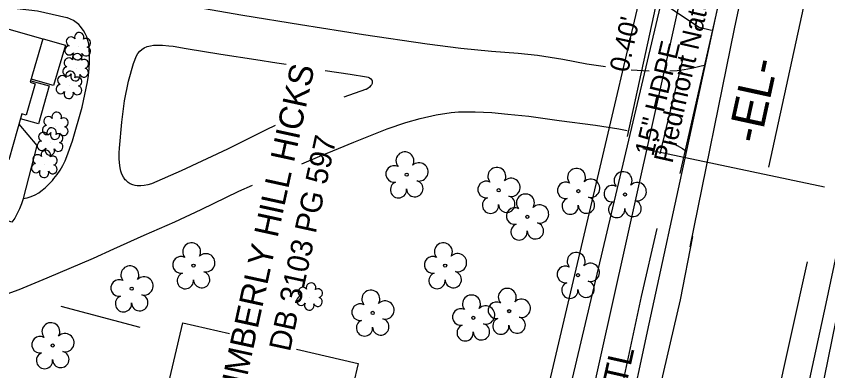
# Model space of a CAD drawing. Extents: x 1614427 to 1617186, y 896524 to 905462.
# Drawn here: x 1616401.1 to 1616569.4, y 901283.4 to 901357 of the extents above; entities that cross this region are included whole.
import ezdxf

# ---------------------------------------------------------------- set-up
doc = ezdxf.new("R2010")
doc.units = 0
for name, color, linetype in [('Exist Building', 7, 'Continuous'), ('Exist Horizontal Alignment', 7, 'Continuous'), ('Exist Horizontal Alignment Direction Label', 7, 'Continuous'), ('Exist Other Culture Area Outline', 7, 'Continuous'), ('Exist Other Culture Fence Line', 7, 'Continuous'), ('Exist Property Deed Book Text', 7, 'Continuous'), ('Exist Property Line Text', 7, 'Continuous'), ('Exist Property Owner Text', 7, 'Continuous'), ('Exist Right of Way Line', 7, 'Continuous'), ('Exist Roads EOP', 7, 'Continuous'), ('Exist Roads Soil', 7, 'Continuous'), ('Exist Structure Minor Pipes HDPE 15 Inch', 7, 'Continuous'), ('Exist Structure Minor Pipes HDPE 15 Inch Text', 7, 'Continuous'), ('Exist Utilities Gas UG Line SUE LOS B', 7, 'Continuous'), ('Exist Utilities Gas UG Line SUE LOS B Text', 7, 'Continuous'), ('Exist Utilities Sanitary Sewer UG Line', 7, 'Continuous'), ('Exist Utilities Telephone UG Cable SUE LOS B', 7, 'Continuous'), ('Exist Utilities Telephone UG FO SUE LOS B', 7, 'Continuous'), ('Exist Utilities Telephone UG FO SUE LOS D', 7, 'Continuous'), ('Exist Utilities TV UG FO Cable SUE LOS D', 7, 'Continuous'), ('Exist Utilities Water UG Line SUE LOS B', 7, 'Continuous'), ('Exist Vegetation Shrub CELL', 7, 'Continuous'), ('Exist Vegetation Tree CELL', 7, 'Continuous')]:
    doc.layers.add(name, color=color, linetype=linetype)

msp = doc.modelspace()

# ---------------------------------------------------------------- linework, layer by layer
at = {"layer": 'Exist Building'}
msp.add_lwpolyline([(1616367.84, 901343.41), (1616373.15, 901361.89), (1616406.65, 901352.27), (1616404.06, 901343.26), (1616405.09, 901342.96), (1616403.21, 901336.42), (1616402.31, 901336.68), (1616399.57, 901327.14), (1616393.78, 901328.81), (1616390.39, 901317), (1616374.07, 901321.69), (1616379.36, 901340.1)], close=True, dxfattribs=at)
msp.add_lwpolyline([(1616459.25, 901287.84), (1616472.01, 901284.86), (1616468.9, 901271.6), (1616474.4, 901270.32), (1616472.58, 901262.57), (1616467.17, 901263.84), (1616465.19, 901255.34), (1616428.78, 901263.86), (1616435.68, 901293.36), (1616445.35, 901291.1)], dxfattribs=at)
at = {"layer": 'Exist Horizontal Alignment'}
msp.add_line((1616557.22, 901325.62), (1616574.73, 901406.06), dxfattribs=at)
at = {"layer": 'Exist Other Culture Area Outline'}
for points in [[(1616406.69, 901352.27), (1616411.36, 901350.93), (1616408.86, 901342.62), (1616404.25, 901343.93)], [(1616404.15, 901343.58), (1616408, 901342.49), (1616405.75, 901334.6), (1616402.02, 901335.66)], [(1616401.71, 901334.58), (1616405.43, 901330.11), (1616402.56, 901319.1), (1616402.54, 901319.04), (1616402.22, 901318), (1616401.83, 901316.99), (1616401.36, 901316.01), (1616400.82, 901315.06), (1616400.25, 901314.21), (1616390.46, 901317.25)]]:
    msp.add_lwpolyline(points, dxfattribs=at)
at = {"layer": 'Exist Other Culture Fence Line'}
msp.add_line((1616426.82, 901292.33), (1616410.48, 901296.69), dxfattribs=at)
at = {"layer": 'Exist Right of Way Line'}
msp.add_line((1616527.91, 901332), (1616545.42, 901412.44), dxfattribs=at)
at = {"layer": 'Exist Roads EOP'}
for points in [[(1616540.19, 901329.11), (1616548.81, 901369.07), (1616557.77, 901410.37), (1616567.02, 901453.27), (1616575.93, 901495.52), (1616585.07, 901537.99), (1616593.68, 901579.55), (1616600.7, 901615.07)], [(1616508.56, 901186.1), (1616509, 901188.14), (1616515.39, 901215.77), (1616520.9, 901240.73), (1616527.75, 901271.5), (1616532.38, 901293.11), (1616540.19, 901329.11)], [(1616574.25, 901322.14), (1616569.01, 901297.34), (1616561.91, 901264.45), (1616556.05, 901236.56), (1616549.5, 901207.53), (1616542.18, 901173.84), (1616533.69, 901135.03)]]:
    msp.add_lwpolyline(points, dxfattribs=at)
at = {"layer": 'Exist Roads Soil'}
for points in [[(1616523.33, 901346.48), (1616519.44, 901347.01), (1616514.46, 901347.97), (1616509.21, 901348.79), (1616505.25, 901349.23), (1616499.66, 901349.68), (1616493.34, 901350.26), (1616486.34, 901351.16), (1616473.14, 901353.09), (1616460.08, 901355.19), (1616448.14, 901357.11), (1616436.59, 901359.1), (1616422.94, 901361.95), (1616413.33, 901364.22), (1616404.62, 901366.25), (1616396.63, 901368.06)], [(1616414.1, 901355.23), (1616413.58, 901355.67), (1616413.01, 901356.05), (1616412.39, 901356.37), (1616411.75, 901356.6), (1616411.62, 901356.64), (1616405.52, 901358), (1616401.33, 901358.52), (1616396.57, 901358.97), (1616392.02, 901359.55), (1616388.53, 901360.13), (1616383.27, 901361.16), (1616374.66, 901363.02)], [(1616402.56, 901319.1), (1616403.41, 901319.3), (1616404.24, 901319.57), (1616405.05, 901319.92), (1616405.82, 901320.33), (1616406.27, 901320.63), (1616407.11, 901321.32), (1616407.9, 901322.08), (1616408.63, 901322.89), (1616408.96, 901323.31), (1616409.64, 901324.15), (1616410.25, 901325.04), (1616410.79, 901325.98), (1616411.26, 901326.95), (1616411.61, 901327.82), (1616412.8, 901331.1), (1616414.78, 901338.12), (1616415.88, 901343.34), (1616416.12, 901344.69), (1616416.28, 901346.06), (1616416.36, 901347.43), (1616416.36, 901348.8), (1616416.28, 901350.17), (1616416.25, 901350.47), (1616416.17, 901351.22), (1616416.01, 901351.96), (1616415.77, 901352.68), (1616415.46, 901353.37), (1616415.07, 901354.02), (1616414.63, 901354.63), (1616414.47, 901354.82), (1616414.1, 901355.23)], [(1616454.8, 901334.26), (1616452.93, 901333.37), (1616444.91, 901329.39), (1616435.34, 901324.88), (1616429.16, 901322.21), (1616428.43, 901321.98), (1616427.69, 901321.84), (1616426.94, 901321.77), (1616426.18, 901321.78), (1616425.81, 901321.81), (1616425.29, 901321.96), (1616424.79, 901322.19), (1616424.33, 901322.48), (1616423.92, 901322.84), (1616423.75, 901323.03), (1616423.37, 901323.59), (1616423.06, 901324.2), (1616422.82, 901324.84), (1616422.66, 901325.5), (1616422.59, 901325.99), (1616422.5, 901327.31), (1616422.49, 901328.64), (1616422.53, 901329.59), (1616423.01, 901334.96), (1616423.59, 901339.4), (1616424.42, 901343.5), (1616425.44, 901347.16), (1616426.07, 901348.73), (1616426.37, 901349.23), (1616426.74, 901349.69), (1616427.17, 901350.09), (1616427.65, 901350.43), (1616427.66, 901350.43), (1616428.3, 901350.68), (1616428.96, 901350.85), (1616429.63, 901350.94), (1616430.16, 901350.95), (1616431.47, 901350.94), (1616432.78, 901350.84), (1616433.69, 901350.74), (1616436.39, 901350.3), (1616443.55, 901349.11), (1616450.81, 901347.99), (1616455.14, 901347.3), (1616457.08, 901346.99)], [(1616465.2, 901345.71), (1616470.38, 901344.91), (1616473.74, 901344.37), (1616474.08, 901344.31), (1616474.39, 901344.17), (1616474.66, 901343.96), (1616474.88, 901343.7), (1616474.94, 901343.61), (1616474.96, 901343.31), (1616474.91, 901343.01), (1616474.78, 901342.74), (1616474.65, 901342.57), (1616474.38, 901342.24), (1616474.05, 901341.98), (1616473.68, 901341.77), (1616473.57, 901341.73), (1616469.1, 901340.19)], [(1616532.37, 901345.58), (1616531.12, 901345.63), (1616528.64, 901345.8)], [(1616544.09, 901346.83), (1616542.63, 901346.43), (1616541.15, 901346.1), (1616539.66, 901345.84), (1616538.16, 901345.66), (1616536.66, 901345.54)], [(1616460.38, 901326.31), (1616464.07, 901327.91), (1616467.97, 901329.54), (1616471.15, 901330.85), (1616474.63, 901332.24), (1616478.05, 901333.56), (1616481.89, 901334.93), (1616484.93, 901335.73), (1616488.23, 901336.48), (1616491.34, 901336.98), (1616492.83, 901337.1), (1616496.3, 901337.13), (1616499.77, 901336.95), (1616503.08, 901336.62), (1616507.42, 901336.19), (1616513.71, 901335.32), (1616521.24, 901334.36), (1616526.1, 901333.58), (1616527.83, 901333.25)], [(1616536.51, 901331.02), (1616537, 901330.81), (1616538.22, 901330.15), (1616539.31, 901329.52), (1616540.21, 901328.87)], [(1616379, 901274.04), (1616382.01, 901287.55), (1616382.67, 901289.61), (1616383.58, 901291.65), (1616384.38, 901292.9), (1616385.54, 901294.22), (1616386.93, 901295.41), (1616388.47, 901296.27), (1616389.38, 901296.61), (1616391.3, 901297.13), (1616396.9, 901298.58), (1616398.49, 901299.09), (1616401.73, 901300.22), (1616407.58, 901302.67), (1616417.13, 901306.74), (1616421.36, 901308.68), (1616427.64, 901311.52), (1616434.01, 901314.31), (1616439.51, 901316.87), (1616447.26, 901320.66), (1616450.1, 901321.88)]]:
    msp.add_lwpolyline(points, dxfattribs=at)
at = {"layer": 'Exist Structure Minor Pipes HDPE 15 Inch'}
msp.add_line((1616539.41, 901348.52), (1616534.61, 901328.4), dxfattribs=at)
at = {"layer": 'Exist Utilities Gas UG Line SUE LOS B'}
for points in [[(1616538.79, 901324.29), (1616552.84, 901386.17), (1616571.68, 901471.14), (1616584.04, 901531.54), (1616593.62, 901586.74), (1616603.9, 901635.05), (1616614.54, 901699.5), (1616631.36, 901792.12), (1616640.8, 901853.71), (1616647.39, 901906.62), (1616655.55, 901983.89), (1616661.01, 902037.25)], [(1616476.48, 901372.87), (1616490.52, 901367.51), (1616511.12, 901372.03), (1616524.83, 901366.68), (1616542.74, 901354.68), (1616545.3, 901354.07)], [(1616533.94, 901312.88), (1616530.75, 901298.82), (1616520.32, 901250.36), (1616511.78, 901206.52), (1616502.64, 901165.78), (1616495.45, 901133.17), (1616487.34, 901096.12), (1616476.93, 901046.05), (1616467.42, 901003.11), (1616457.16, 900954), (1616446.5, 900906.58)]]:
    msp.add_lwpolyline(points, dxfattribs=at)
at = {"layer": 'Exist Utilities Sanitary Sewer UG Line'}
msp.add_lwpolyline([(1616444.8, 900682.93), (1616490.78, 900905.02), (1616557.11, 901230.35), (1616512.18, 901240.77), (1616568.35, 901492.88)], dxfattribs=at)
at = {"layer": 'Exist Utilities Telephone UG Cable SUE LOS B'}
for points in [[(1616540.9, 901309.07), (1616550.09, 901354.34), (1616575.63, 901474.61), (1616594.08, 901560.69), (1616611.75, 901646.29), (1616599.65, 901648.79), (1616592.58, 901626.87), (1616586.28, 901613.8)], [(1616541.34, 901311.24), (1616538.83, 901298.11), (1616527.76, 901250.51), (1616517.83, 901207.29), (1616504.26, 901208.88), (1616503.04, 901208.05)]]:
    msp.add_lwpolyline(points, dxfattribs=at)
at = {"layer": 'Exist Utilities Telephone UG FO SUE LOS B'}
msp.add_lwpolyline([(1616573.32, 901304.19), (1616571.87, 901297.63), (1616562.34, 901250.69), (1616562.09, 901228.25), (1616558.13, 901219.09), (1616545.13, 901168.85), (1616535.79, 901125.09), (1616527.27, 901079.83), (1616517.65, 901036.02), (1616504.35, 900979.92), (1616494.25, 900933.3)], dxfattribs=at)
at = {"layer": 'Exist Utilities Telephone UG FO SUE LOS D'}
msp.add_lwpolyline([(1616266.21, 900145.33), (1616308.81, 900340.55), (1616349.93, 900531.55), (1616382.65, 900683.55), (1616415.98, 900835.43), (1616458.15, 901027.62), (1616484.99, 901167.15), (1616540.12, 901401.87)], dxfattribs=at)
at = {"layer": 'Exist Utilities TV UG FO Cable SUE LOS D'}
msp.add_lwpolyline([(1616152.19, 899610.51), (1616181.4, 899742.23), (1616224.51, 899936.62), (1616270.68, 900144.79), (1616313.06, 900339.79), (1616354.51, 900530.51), (1616387.28, 900682.32), (1616420.05, 900834.14), (1616462.24, 901026.32), (1616489.27, 901166.41), (1616544.61, 901400.99), (1616575.34, 901543.24), (1616671.95, 901701.27)], dxfattribs=at)
at = {"layer": 'Exist Utilities Water UG Line SUE LOS B'}
msp.add_line((1616531.08, 901329.51), (1616568.74, 901321.53), dxfattribs=at)
msp.add_lwpolyline([(1616565.13, 901306), (1616558.38, 901275.38), (1616550.46, 901237.52), (1616546.09, 901216.65), (1616544.67, 901209.59), (1616533.76, 901160.14), (1616524.79, 901115.98), (1616518.64, 901086.8), (1616514.38, 901069.28), (1616505.14, 901027.6), (1616493.22, 900973.35), (1616487.23, 900947.29)], dxfattribs=at)
at = {"layer": 'Exist Vegetation Shrub CELL'}
for p, q in [((1616413.97, 901350.58), (1616413.97, 901350.58)), ((1616413.53, 901346.2), (1616413.53, 901346.2)), ((1616412.16, 901342.54), (1616412.16, 901342.54)), ((1616409.31, 901334.05), (1616409.31, 901334.05)), ((1616408.24, 901330.78), (1616408.24, 901330.78)), ((1616407.04, 901326.13), (1616407.04, 901326.13)), ((1616462.03, 901298.6), (1616462.03, 901298.6))]:
    msp.add_line(p, q, dxfattribs=at)
for centre, radius, start, end in [((1616412.49, 901351.71), 0.968, 35.8908, 245.4216), ((1616414.2, 901352.62), 0.99, 334.8391, 200.4717), ((1616415.64, 901351.45), 0.929, 284.4567, 126.0861), ((1616412.17, 901349.88), 0.955, 95.1099, 327.9534), ((1616413.76, 901348.24), 0.99, 334.8391, 200.4717), ((1616413.84, 901348.9), 0.984, 151.2797, 21.387), ((1616415.61, 901349.65), 0.937, 204.9913, 73.4601), ((1616412.05, 901347.33), 0.968, 35.8908, 245.4216), ((1616415.21, 901347.07), 0.929, 284.4567, 126.0861), ((1616411.73, 901345.5), 0.955, 95.1099, 327.9534), ((1616412.39, 901344.58), 0.99, 334.8391, 200.4717), ((1616415.17, 901345.27), 0.937, 204.9913, 73.4601), ((1616410.68, 901343.67), 0.968, 35.8908, 245.4216), ((1616413.41, 901344.52), 0.984, 151.2797, 21.387), ((1616413.83, 901343.41), 0.929, 284.4567, 126.0861), ((1616410.36, 901341.84), 0.955, 95.1099, 327.9534), ((1616413.8, 901341.61), 0.937, 204.9913, 73.4601), ((1616412.03, 901340.86), 0.984, 151.2797, 21.387), ((1616407.83, 901335.18), 0.968, 35.8908, 245.4216), ((1616409.54, 901336.09), 0.99, 334.8391, 200.4717), ((1616410.98, 901334.92), 0.929, 284.4567, 126.0861), ((1616407.51, 901333.35), 0.955, 95.1099, 327.9534), ((1616408.47, 901332.82), 0.99, 334.8391, 200.4717), ((1616410.95, 901333.12), 0.937, 204.9913, 73.4601), ((1616406.75, 901331.91), 0.968, 35.8908, 245.4216), ((1616409.18, 901332.37), 0.984, 151.2797, 21.387), ((1616409.91, 901331.65), 0.929, 284.4567, 126.0861), ((1616406.44, 901330.07), 0.955, 95.1099, 327.9534), ((1616409.87, 901329.85), 0.937, 204.9913, 73.4601), ((1616407.27, 901328.17), 0.99, 334.8391, 200.4717), ((1616408.11, 901329.09), 0.984, 151.2797, 21.387), ((1616405.56, 901327.26), 0.968, 35.8908, 245.4216), ((1616408.71, 901327), 0.929, 284.4567, 126.0861), ((1616405.24, 901325.43), 0.955, 95.1099, 327.9534), ((1616408.68, 901325.2), 0.937, 204.9913, 73.4601), ((1616406.91, 901324.45), 0.984, 151.2797, 21.387), ((1616460.54, 901299.73), 0.968, 35.8908, 245.4216), ((1616462.26, 901300.64), 0.99, 334.8391, 200.4717), ((1616463.7, 901299.47), 0.929, 284.4567, 126.0861), ((1616460.23, 901297.9), 0.955, 95.1099, 327.9534), ((1616463.66, 901297.67), 0.937, 204.9913, 73.4601), ((1616461.9, 901296.92), 0.984, 151.2797, 21.387)]:
    msp.add_arc(centre, radius, start, end, dxfattribs=at)
at = {"layer": 'Exist Vegetation Tree CELL'}
for p, q in [((1616482.11, 901324.07), (1616482.11, 901324.07)), ((1616501.19, 901320.85), (1616501.19, 901320.85)), ((1616517.7, 901320.66), (1616517.7, 901320.66)), ((1616527.36, 901319.97), (1616527.36, 901319.97)), ((1616507.11, 901315.33), (1616507.11, 901315.33)), ((1616437.9, 901305.2), (1616437.9, 901305.2)), ((1616490.09, 901305.21), (1616490.09, 901305.21)), ((1616517.63, 901303.21), (1616517.63, 901303.21)), ((1616425.08, 901300.4), (1616425.08, 901300.4)), ((1616475.05, 901295.39), (1616475.05, 901295.39)), ((1616503.34, 901295.76), (1616503.34, 901295.76)), ((1616495.92, 901294.37), (1616495.92, 901294.37)), ((1616408.7, 901288.62), (1616408.7, 901288.62))]:
    msp.add_line(p, q, dxfattribs=at)
for centre in [(1616482.11, 901324.07), (1616501.19, 901320.85), (1616517.7, 901320.66), (1616527.36, 901319.97), (1616507.11, 901315.33), (1616437.9, 901305.2), (1616490.09, 901305.21), (1616517.63, 901303.21), (1616425.08, 901300.4), (1616475.05, 901295.39), (1616503.34, 901295.76), (1616495.92, 901294.37), (1616408.7, 901288.62)]:
    msp.add_circle(centre, 0.326, dxfattribs=at)
for centre, radius, start, end in [((1616481.73, 901326.95), 1.86, 330.1651, 219.7134), ((1616479.51, 901324.23), 1.73, 62.6636, 279.3457), ((1616484.66, 901324.66), 1.9, 257.1011, 134.1999), ((1616500.8, 901323.73), 1.86, 330.1651, 219.7134), ((1616517.32, 901323.53), 1.86, 330.1651, 219.7134), ((1616526.97, 901322.84), 1.86, 330.1651, 219.7134), ((1616480.41, 901320.95), 1.69, 111.5671, 6.231), ((1616483.79, 901321.17), 1.7, 181.2822, 74.56), ((1616498.58, 901321.01), 1.73, 62.6636, 279.3457), ((1616503.74, 901321.44), 1.9, 257.1011, 134.1999), ((1616515.1, 901320.81), 1.73, 62.6636, 279.3457), ((1616520.25, 901321.25), 1.9, 257.1011, 134.1999), ((1616529.9, 901320.56), 1.9, 257.1011, 134.1999), ((1616524.75, 901320.12), 1.73, 62.6636, 279.3457), ((1616499.48, 901317.73), 1.69, 111.5671, 6.231), ((1616502.86, 901317.95), 1.7, 181.2822, 74.56), ((1616506.72, 901318.21), 1.86, 330.1651, 219.7134), ((1616516, 901317.54), 1.69, 111.5671, 6.231), ((1616519.37, 901317.76), 1.7, 181.2822, 74.56), ((1616529.03, 901317.07), 1.7, 181.2822, 74.56), ((1616504.5, 901315.49), 1.73, 62.6636, 279.3457), ((1616509.65, 901315.92), 1.9, 257.1011, 134.1999), ((1616525.65, 901316.85), 1.69, 111.5671, 6.231), ((1616505.4, 901312.21), 1.69, 111.5671, 6.231), ((1616508.78, 901312.43), 1.7, 181.2822, 74.56), ((1616437.52, 901308.08), 1.86, 330.1651, 219.7134), ((1616489.71, 901308.08), 1.86, 330.1651, 219.7134), ((1616435.3, 901305.36), 1.73, 62.6636, 279.3457), ((1616440.45, 901305.79), 1.9, 257.1011, 134.1999), ((1616487.49, 901305.36), 1.73, 62.6636, 279.3457), ((1616492.64, 901305.8), 1.9, 257.1011, 134.1999), ((1616517.25, 901306.08), 1.86, 330.1651, 219.7134), ((1616520.18, 901303.8), 1.9, 257.1011, 134.1999), ((1616424.7, 901303.28), 1.86, 330.1651, 219.7134), ((1616436.2, 901302.08), 1.69, 111.5671, 6.231), ((1616439.58, 901302.3), 1.7, 181.2822, 74.56), ((1616488.39, 901302.09), 1.69, 111.5671, 6.231), ((1616491.76, 901302.31), 1.7, 181.2822, 74.56), ((1616515.02, 901303.37), 1.73, 62.6636, 279.3457), ((1616422.48, 901300.56), 1.73, 62.6636, 279.3457), ((1616427.63, 901300.99), 1.9, 257.1011, 134.1999), ((1616519.3, 901300.31), 1.7, 181.2822, 74.56), ((1616502.95, 901298.63), 1.86, 330.1651, 219.7134), ((1616515.93, 901300.09), 1.69, 111.5671, 6.231), ((1616423.38, 901297.28), 1.69, 111.5671, 6.231), ((1616426.75, 901297.5), 1.7, 181.2822, 74.56), ((1616474.67, 901298.26), 1.86, 330.1651, 219.7134), ((1616495.54, 901297.25), 1.86, 330.1651, 219.7134), ((1616472.45, 901295.54), 1.73, 62.6636, 279.3457), ((1616477.6, 901295.98), 1.9, 257.1011, 134.1999), ((1616498.47, 901294.96), 1.9, 257.1011, 134.1999), ((1616500.73, 901295.91), 1.73, 62.6636, 279.3457), ((1616505.88, 901296.35), 1.9, 257.1011, 134.1999), ((1616493.32, 901294.53), 1.73, 62.6636, 279.3457), ((1616473.35, 901292.27), 1.69, 111.5671, 6.231), ((1616476.73, 901292.49), 1.7, 181.2822, 74.56), ((1616501.63, 901292.64), 1.69, 111.5671, 6.231), ((1616505.01, 901292.86), 1.7, 181.2822, 74.56), ((1616408.32, 901291.5), 1.86, 330.1651, 219.7134), ((1616494.22, 901291.25), 1.69, 111.5671, 6.231), ((1616497.6, 901291.47), 1.7, 181.2822, 74.56), ((1616406.1, 901288.78), 1.73, 62.6636, 279.3457), ((1616411.25, 901289.21), 1.9, 257.1011, 134.1999), ((1616407, 901285.5), 1.69, 111.5671, 6.231), ((1616410.38, 901285.73), 1.7, 181.2822, 74.56)]:
    msp.add_arc(centre, radius, start, end, dxfattribs=at)

# ---------------------------------------------------------------- texts
at = {"layer": 'Exist Horizontal Alignment Direction Label'}
msp.add_text('-EL-', height=7, rotation=77.7167, dxfattribs=at).set_placement((1616555.4, 901330.28))
at = {"layer": 'Exist Property Deed Book Text'}
msp.add_text('DB 3103 PG 597', height=4.5, rotation=77.7167, dxfattribs=at).set_placement((1616457.89, 901287.19))
at = {"layer": 'Exist Property Line Text'}
msp.add_text("0.40'", height=4, rotation=77.7167, dxfattribs=at).set_placement((1616528.01, 901345.14))
at = {"layer": 'Exist Property Owner Text'}
msp.add_text('KIMBERLY HILL HICKS', height=5, rotation=77.7167, dxfattribs=at).set_placement((1616447.71, 901275.97))
at = {"layer": 'Exist Structure Minor Pipes HDPE 15 Inch Text'}
msp.add_text('15" HDPE', height=4, rotation=76.5794, dxfattribs=at).set_placement((1616533.21, 901327.73))
at = {"layer": 'Exist Utilities Gas UG Line SUE LOS B Text'}
for s, height, rotation, p in [('Piedmont Natural Gas Company Inc.', 4, 77.2069, (1616537.19, 901326.29)), ('6" STL', 5, 77.3199, (1616524.9, 901268.09))]:
    msp.add_text(s, height=height, rotation=rotation, dxfattribs=at).set_placement(p)

doc.saveas('drawing.dxf')
